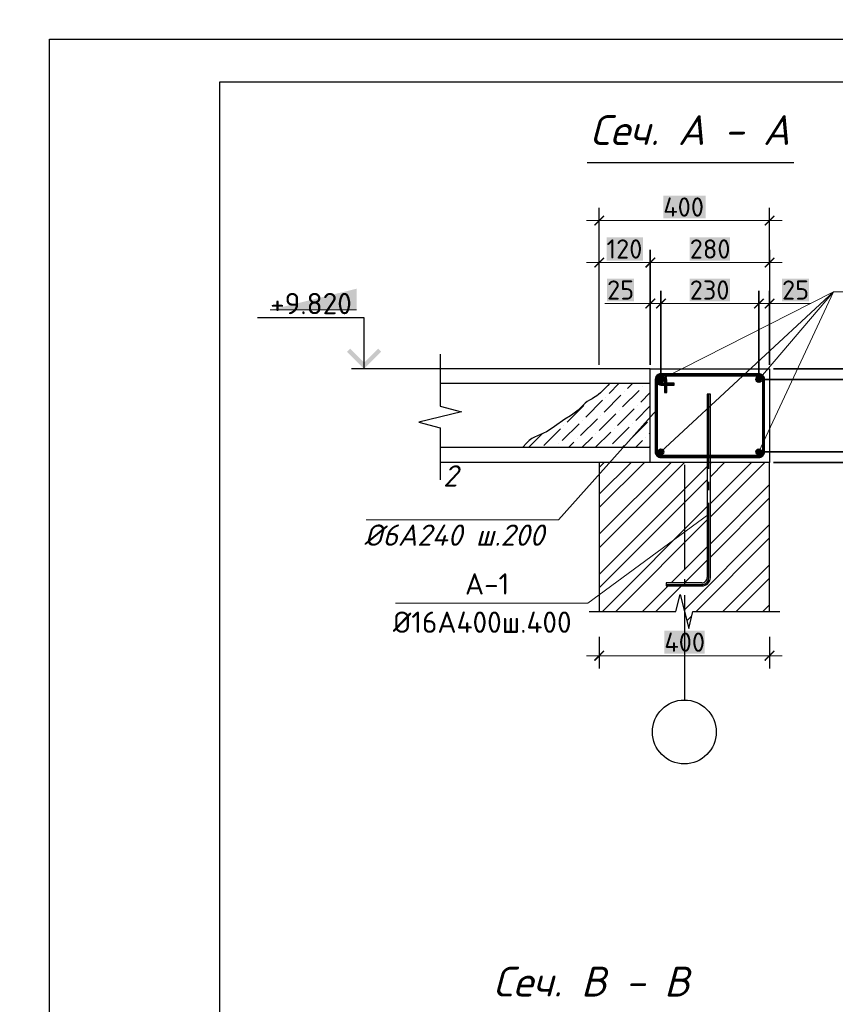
# Model space of a CAD drawing. Header units: millimetres. Extents: x 363306 to 7757304, y 1022887 to 1207196.
# Tile 663 of 1056: x 2256055 to 2265634, y 1077345 to 1088906. Entities that reach past the tile are written whole.
import ezdxf

# ---------------------------------------------------------------- set-up
doc = ezdxf.new("R2010")
doc.units = ezdxf.units.MM
for name, color, linetype in [('0 @ 100', 7, 'Continuous'), ('PDF4_0', 7, 'Continuous'), ('PDF4_Text', 7, 'Continuous'), ('PDF4_Размерные линии', 7, 'Continuous')]:
    doc.layers.add(name, color=color, linetype=linetype)
for name, color, linetype, true_color in [('PDF4__Армирования', 7, 'Continuous', 0x0000dd), ('PDF4__ось', 7, 'Continuous', 0x989898), ('PDF4_Layer7', 7, 'Continuous', 0x947000)]:
    doc.layers.add(name, color=color, linetype=linetype, true_color=true_color)
doc.styles.add('PDF ISOCPEUR', font='isocpeur.TTF')
doc.styles.add('PDF ISOCPEUR Italic', font='isocpeui.ttf')
doc.styles.add('Times New Roman', font='times.ttf')
doc.styles.add('ГОСТ 2.304', font='isocpeui.ttf')

msp = doc.modelspace()

# ---------------------------------------------------------------- linework, layer by layer
at = {"color": 5}
msp.add_lwpolyline([(2256404.77, 1088678.072), (2298404.77, 1088678.072), (2298404.77, 1058978.072), (2256404.77, 1058978.072)], close=True, dxfattribs=at)
at = {"color": 5, "lineweight": 30}
msp.add_lwpolyline([(2258404.77, 1088178.072), (2297904.77, 1088178.072), (2297904.77, 1059478.072), (2258404.77, 1059478.072)], close=True, dxfattribs=at)
at = {"layer": 'PDF4_0', "lineweight": 25, "elevation": 0}
for points in [[(2262860.695, 1086030.391), (2262860.695, 1086696.959)], [(2264861.94, 1086030.391), (2264861.94, 1086696.959)], [(2262860.695, 1084854.275), (2262860.695, 1086204.345)], [(2263461.069, 1084854.275), (2263461.069, 1086204.345), (2263461.069, 1084854.275), (2263461.069, 1085722.507)], [(2264861.94, 1086204.345), (2264861.94, 1084854.275), (2264861.94, 1085722.507)], [(2260100.517, 1084806.553), (2260100.517, 1085406.926), (2258847.431, 1085406.926)], [(2260991.841, 1084978.968), (2260991.841, 1084791.158), (2260991.841, 1084366.279), (2261242.766, 1084303.163), (2260742.455, 1084178.47), (2260991.841, 1084115.354), (2260991.841, 1083690.474), (2260991.841, 1083502.665)], [(2261348.986, 1084806.553), (2259951.194, 1084806.553)], [(2266740.031, 1084806.553), (2264908.122, 1084806.553), (2266151.973, 1084806.553)], [(2263861.318, 1083678.159), (2263861.318, 1082448.163)], [(2266740.031, 1083707.408), (2264908.122, 1083707.408), (2266151.973, 1083707.408)], [(2263861.318, 1082335.786), (2263861.318, 1082260.354)], [(2262742.16, 1081955.549), (2262860.695, 1081955.549), (2263761.255, 1081955.549), (2263812.056, 1082155.674), (2263912.118, 1081756.964), (2263961.38, 1081955.549), (2264861.94, 1081955.549), (2264982.014, 1081955.549)], [(2263861.318, 1082147.976), (2263861.318, 1080917.981)], [(2262860.695, 1081955.549), (2262860.695, 1081955.549)], [(2262860.695, 1081659.981), (2262860.695, 1081287.441)], [(2264861.94, 1081659.981), (2264861.94, 1081287.441)]]:
    msp.add_lwpolyline(points, dxfattribs=at)
at = {"layer": 'PDF4_0', "lineweight": 18, "elevation": 0}
for points in [[(2262711.372, 1086547.635), (2265011.263, 1086547.635)], [(2262711.372, 1086055.021), (2263611.932, 1086055.021)], [(2263311.745, 1086055.021), (2265011.263, 1086055.021)], [(2262928.43, 1085573.183), (2263461.069, 1085573.183)], [(2263311.745, 1085573.183), (2263736.625, 1085573.183)], [(2263436.438, 1085573.183), (2264886.571, 1085573.183)], [(2264586.384, 1085573.183), (2265011.263, 1085573.183)], [(2265346.857, 1085573.183), (2264861.94, 1085573.183)], [(2262711.372, 1081438.304), (2265011.263, 1081438.304)]]:
    msp.add_lwpolyline(points, dxfattribs=at)
at = {"layer": 'PDF4_0', "lineweight": 25, "elevation": 0}
for points in [[(2263585.762, 1085722.507), (2263585.762, 1084729.582)], [(2264735.707, 1085722.507), (2264735.707, 1084729.582)], [(2266151.973, 1084681.86), (2264783.429, 1084681.86)], [(2266151.973, 1083832.101), (2264783.429, 1083832.101)]]:
    msp.add_lwpolyline(points, close=True, dxfattribs=at)
at = {"layer": 'PDF4_0', "lineweight": 20, "elevation": 0}
for points in [[(2263585.762, 1083832.101), (2265611.637, 1085710.192), (2264735.707, 1083832.101)], [(2264735.707, 1084681.86), (2265611.637, 1085710.192), (2263585.762, 1084681.86)], [(2265611.637, 1085710.192), (2267166.45, 1085710.192)], [(2263531.882, 1084321.636), (2262383.476, 1083031.603), (2260125.148, 1083031.603)], [(2264147.65, 1083100.877), (2262726.766, 1082055.611), (2260466.899, 1082055.611)]]:
    msp.add_lwpolyline(points, dxfattribs=at)
at = {"layer": 'PDF4_0', "color": 7, "lineweight": 0, "true_color": 0xffffff, "elevation": 0}
msp.add_lwpolyline([(2258996.754, 1085497.752), (2260011.231, 1085497.752)], dxfattribs=at)
at = {"layer": 'PDF4_0', "lineweight": 30, "elevation": 0}
msp.add_lwpolyline([(2263461.069, 1084806.553), (2264861.94, 1084806.553), (2264861.94, 1083707.408), (2263461.069, 1083707.408)], close=True, dxfattribs=at)
at = {"layer": 'PDF4_0', "color": 1, "lineweight": 20, "elevation": 0}
for points in [[(2263551.894, 1084680.32), (2263588.84, 1084715.727)], [(2263553.434, 1084691.096), (2263576.525, 1084715.727)], [(2263553.434, 1084671.084), (2263598.077, 1084714.188)], [(2263558.052, 1084663.387), (2263605.774, 1084711.109)], [(2263562.67, 1084657.229), (2263611.932, 1084706.49)], [(2263568.828, 1084652.611), (2263616.55, 1084698.793)], [(2263576.525, 1084649.532), (2263619.629, 1084691.096)], [(2263587.301, 1084647.993), (2263621.168, 1084681.86)], [(2263601.156, 1084651.071), (2263618.089, 1084668.005)], [(2264701.84, 1084680.32), (2264738.786, 1084715.727)], [(2264703.38, 1084691.096), (2264726.471, 1084715.727)], [(2264704.919, 1084671.084), (2264748.023, 1084714.188)], [(2264707.998, 1084663.387), (2264755.72, 1084711.109)], [(2264712.616, 1084657.229), (2264761.878, 1084706.49)], [(2264718.774, 1084652.611), (2264766.496, 1084698.793)], [(2264726.471, 1084649.532), (2264769.575, 1084691.096)], [(2264737.247, 1084647.993), (2264771.114, 1084681.86)], [(2264751.102, 1084651.071), (2264768.035, 1084668.005)], [(2263551.894, 1083829.022), (2263588.84, 1083865.968)], [(2263553.434, 1083841.337), (2263576.525, 1083864.428)], [(2263553.434, 1083819.785), (2263598.077, 1083864.428)], [(2263558.052, 1083813.628), (2263605.774, 1083861.35)], [(2263562.67, 1083807.47), (2263611.932, 1083855.192)], [(2264701.84, 1083829.022), (2264738.786, 1083865.968)], [(2264703.38, 1083841.337), (2264726.471, 1083864.428)], [(2264704.919, 1083819.785), (2264748.023, 1083864.428)], [(2264707.998, 1083813.628), (2264755.72, 1083861.35)], [(2264712.616, 1083807.47), (2264761.878, 1083855.192)], [(2263568.828, 1083802.852), (2263616.55, 1083849.034)], [(2263576.525, 1083799.773), (2263619.629, 1083841.337)], [(2263587.301, 1083798.233), (2263621.168, 1083832.101)], [(2263601.156, 1083801.312), (2263618.089, 1083818.246)], [(2264718.774, 1083802.852), (2264766.496, 1083849.034)], [(2264726.471, 1083799.773), (2264769.575, 1083841.337)], [(2264737.247, 1083798.233), (2264771.114, 1083832.101)], [(2264751.102, 1083801.312), (2264768.035, 1083818.246)]]:
    msp.add_lwpolyline(points, dxfattribs=at)
at = {"layer": 'PDF4_0', "color": 8, "lineweight": 25, "true_color": 0x767676, "elevation": 0}
for points in [[(2262980.77, 1084632.598), (2262963.836, 1084612.586), (2262943.824, 1084592.573), (2262899.181, 1084547.93), (2262876.09, 1084526.378), (2262852.998, 1084506.366), (2262831.446, 1084490.972), (2262812.973, 1084477.117), (2262794.5, 1084464.802), (2262779.106, 1084455.565), (2262748.318, 1084440.171), (2262720.608, 1084423.237), (2262694.438, 1084403.225), (2262668.268, 1084377.055), (2262642.098, 1084349.345), (2262612.849, 1084321.636), (2262583.6, 1084297.005), (2262552.812, 1084275.453), (2262522.023, 1084255.441), (2262457.368, 1084215.416), (2262334.214, 1084129.208), (2262272.637, 1084086.105), (2262240.31, 1084067.632), (2262206.442, 1084050.698), (2262135.629, 1084021.449), (2262101.762, 1084006.055), (2262069.434, 1083987.582), (2262040.185, 1083964.491), (2262012.476, 1083938.32), (2261961.675, 1083882.901)], [(2262976.152, 1084515.603), (2263093.148, 1084632.598)], [(2263133.173, 1084358.582), (2263330.218, 1084554.088)], [(2263193.21, 1084574.1), (2263250.168, 1084632.598)], [(2263370.243, 1084594.113), (2263370.243, 1084594.113)], [(2262702.135, 1084240.047), (2262897.641, 1084437.092)], [(2262917.654, 1084298.544), (2263114.699, 1084495.59)], [(2262937.666, 1084475.578), (2262937.666, 1084475.578)], [(2263153.185, 1084535.615), (2263153.185, 1084535.615)], [(2263350.231, 1084417.08), (2263461.069, 1084527.918)], [(2262485.077, 1084181.549), (2262682.123, 1084377.055)], [(2262720.608, 1084417.08), (2262720.608, 1084417.08)], [(2263074.675, 1084141.524), (2263271.72, 1084338.569)], [(2263094.687, 1084318.557), (2263094.687, 1084318.557)], [(2263291.733, 1084201.561), (2263461.069, 1084370.897)], [(2263310.206, 1084377.055), (2263310.206, 1084377.055)], [(2262642.098, 1084024.528), (2262839.144, 1084220.034)], [(2262662.11, 1084201.561), (2262662.11, 1084201.561)], [(2262859.156, 1084083.026), (2263054.662, 1084280.071)], [(2262879.168, 1084260.059), (2262879.168, 1084260.059)], [(2262211.061, 1083905.993), (2262406.567, 1084103.038)], [(2262426.579, 1083964.491), (2262623.625, 1084161.536)], [(2262446.592, 1084141.524), (2262446.592, 1084141.524)], [(2263016.177, 1083926.005), (2263211.683, 1084123.051)], [(2263036.189, 1084103.038), (2263036.189, 1084103.038)], [(2263231.695, 1083984.503), (2263428.741, 1084181.549)], [(2263251.708, 1084161.536), (2263251.708, 1084161.536)], [(2262029.409, 1083882.901), (2262191.048, 1084044.54)], [(2262603.612, 1083984.503), (2262603.612, 1083984.503)], [(2262657.492, 1083882.901), (2262780.646, 1084004.515)], [(2262814.513, 1083882.901), (2262996.164, 1084063.013)], [(2262819.131, 1084044.54), (2262819.131, 1084044.54)], [(2263408.728, 1084004.515), (2263408.728, 1084004.515)], [(2263448.753, 1084044.54), (2263461.069, 1084056.856)], [(2262343.451, 1083882.901), (2262348.069, 1083885.98)], [(2262388.094, 1083926.005), (2262388.094, 1083926.005)], [(2262500.471, 1083882.901), (2262563.588, 1083946.018)], [(2262976.152, 1083885.98), (2262976.152, 1083885.98)], [(2263130.094, 1083882.901), (2263153.185, 1083905.993)], [(2263193.21, 1083946.018), (2263193.21, 1083946.018)], [(2263287.114, 1083882.901), (2263370.243, 1083964.491)], [(2263444.135, 1083882.901), (2263461.069, 1083899.835)], [(2262860.695, 1083334.868), (2263234.774, 1083707.408)], [(2262860.695, 1082863.806), (2263705.836, 1083707.408)], [(2262860.695, 1083648.91), (2262919.193, 1083707.408)], [(2262860.695, 1083177.848), (2263391.795, 1083707.408)], [(2262860.695, 1082705.246), (2263862.857, 1083707.408)], [(2262860.695, 1082391.205), (2264129.176, 1083659.686)], [(2264166.123, 1083696.632), (2264176.898, 1083707.408)], [(2264166.123, 1083225.57), (2264647.961, 1083707.408)], [(2264166.123, 1083539.611), (2264333.919, 1083707.408)], [(2264166.123, 1083068.549), (2264804.981, 1083707.408)], [(2262860.695, 1082234.184), (2264129.176, 1083502.665)], [(2264166.123, 1082752.968), (2264861.94, 1083448.785)], [(2264166.123, 1082595.947), (2264861.94, 1083291.765)], [(2262897.641, 1081955.549), (2264129.176, 1083188.624)], [(2263054.662, 1081955.549), (2264129.176, 1083031.603)], [(2263856.699, 1081972.483), (2264861.94, 1082977.723)], [(2263998.326, 1081955.549), (2264861.94, 1082820.702)], [(2263705.836, 1082294.221), (2264129.176, 1082717.561)], [(2263864.396, 1082294.221), (2264129.176, 1082559.001)], [(2264312.367, 1081955.549), (2264861.94, 1082505.122)], [(2263368.704, 1081955.549), (2263670.43, 1082257.275)], [(2263525.724, 1081955.549), (2263827.45, 1082257.275)], [(2264469.388, 1081955.549), (2264861.94, 1082348.101)], [(2264783.429, 1081955.549), (2264861.94, 1082034.059)], [(2263889.027, 1081847.79), (2263949.064, 1081907.827)]]:
    msp.add_lwpolyline(points, dxfattribs=at)
at = {"layer": 'PDF4_0', "lineweight": 30, "elevation": 0}
msp.add_lwpolyline([(2264861.94, 1081955.549), (2264861.94, 1083707.408), (2262860.695, 1083707.408), (2262860.695, 1081955.549)], dxfattribs=at)
at = {"layer": 'PDF4_0', "lineweight": 25}
msp.add_circle((2263860.548, 1080543.132, 0), 374.848, dxfattribs=at)
at = {"layer": 'PDF4_0', "color": 7, "true_color": 0xffffff, "transparency": 33554559}
for points in [[(2263613.471, 1086841.664, 0), (2263613.471, 1086572.266, 0), (2264109.164, 1086841.664, 0)], [(2263613.471, 1086572.266, 0), (2264109.164, 1086841.664, 0), (2264109.164, 1086572.266, 0)], [(2262946.903, 1086349.05, 0), (2262946.903, 1086078.113, 0), (2263374.861, 1086349.05, 0)], [(2262946.903, 1086078.113, 0), (2263374.861, 1086349.05, 0), (2263374.861, 1086078.113, 0)], [(2263924.434, 1086349.05, 0), (2263924.434, 1086078.113, 0), (2264397.035, 1086349.05, 0)], [(2263924.434, 1086078.113, 0), (2264397.035, 1086349.05, 0), (2264397.035, 1086078.113, 0)], [(2262953.061, 1085867.212, 0), (2262953.061, 1085597.814, 0), (2263268.641, 1085867.212, 0)], [(2262953.061, 1085597.814, 0), (2263268.641, 1085867.212, 0), (2263268.641, 1085597.814, 0)], [(2263924.434, 1085867.212, 0), (2263924.434, 1085597.814, 0), (2264397.035, 1085867.212, 0)], [(2263924.434, 1085597.814, 0), (2264397.035, 1085867.212, 0), (2264397.035, 1085597.814, 0)], [(2265008.185, 1085867.212, 0), (2265008.185, 1085597.814, 0), (2265323.765, 1085867.212, 0)], [(2265008.185, 1085597.814, 0), (2265323.765, 1085867.212, 0), (2265323.765, 1085597.814, 0)], [(2260011.231, 1085747.138, 0), (2258996.754, 1085497.752, 0), (2260011.231, 1085497.752, 0)], [(2263625.787, 1081732.333, 0), (2263625.787, 1081462.935, 0), (2264098.388, 1081732.333, 0)], [(2263625.787, 1081462.935, 0), (2264098.388, 1081732.333, 0), (2264098.388, 1081462.935, 0)]]:
    msp.add_solid(points, dxfattribs=at)
at = {"layer": 'PDF4_0', "transparency": 33554559}
for points in [[(2262911.496, 1086609.212, 0), (2262811.434, 1086484.519, 0), (2262799.119, 1086496.835, 0)], [(2262923.812, 1086596.897, 0), (2262911.496, 1086609.212, 0), (2262811.434, 1086484.519, 0)], [(2264798.824, 1086496.835, 0), (2264811.139, 1086484.519, 0), (2264911.201, 1086609.212, 0)], [(2264811.139, 1086484.519, 0), (2264911.201, 1086609.212, 0), (2264923.517, 1086596.897, 0)], [(2262911.496, 1086116.598, 0), (2262811.434, 1085991.905, 0), (2262799.119, 1086004.221, 0)], [(2262923.812, 1086104.283, 0), (2262911.496, 1086116.598, 0), (2262811.434, 1085991.905, 0)], [(2263399.492, 1086004.221, 0), (2263411.807, 1085991.905, 0), (2263511.87, 1086116.598, 0)], [(2263511.87, 1086116.598, 0), (2263411.807, 1085991.905, 0), (2263399.492, 1086004.221, 0)], [(2263411.807, 1085991.905, 0), (2263511.87, 1086116.598, 0), (2263524.185, 1086104.283, 0)], [(2263524.185, 1086104.283, 0), (2263511.87, 1086116.598, 0), (2263411.807, 1085991.905, 0)], [(2264798.824, 1086004.221, 0), (2264811.139, 1085991.905, 0), (2264911.201, 1086116.598, 0)], [(2264811.139, 1085991.905, 0), (2264911.201, 1086116.598, 0), (2264923.517, 1086104.283, 0)], [(2263511.87, 1085634.76, 0), (2263411.807, 1085511.606, 0), (2263399.492, 1085522.382, 0)], [(2263524.185, 1085623.984, 0), (2263511.87, 1085634.76, 0), (2263411.807, 1085511.606, 0)], [(2263524.185, 1085522.382, 0), (2263536.5, 1085511.606, 0), (2263636.562, 1085634.76, 0)], [(2263636.562, 1085634.76, 0), (2263536.5, 1085511.606, 0), (2263524.185, 1085522.382, 0)], [(2263536.5, 1085511.606, 0), (2263636.562, 1085634.76, 0), (2263648.878, 1085623.984, 0)], [(2263648.878, 1085623.984, 0), (2263636.562, 1085634.76, 0), (2263536.5, 1085511.606, 0)], [(2264674.131, 1085522.382, 0), (2264686.446, 1085511.606, 0), (2264786.508, 1085634.76, 0)], [(2264786.508, 1085634.76, 0), (2264686.446, 1085511.606, 0), (2264674.131, 1085522.382, 0)], [(2264686.446, 1085511.606, 0), (2264786.508, 1085634.76, 0), (2264798.824, 1085623.984, 0)], [(2264798.824, 1085623.984, 0), (2264786.508, 1085634.76, 0), (2264686.446, 1085511.606, 0)], [(2264798.824, 1085522.382, 0), (2264811.139, 1085511.606, 0), (2264911.201, 1085634.76, 0)], [(2264811.139, 1085511.606, 0), (2264911.201, 1085634.76, 0), (2264923.517, 1085623.984, 0)], [(2259900.393, 1085006.677, 0), (2260100.517, 1084877.366, 0), (2259935.8, 1085042.084, 0)], [(2260300.642, 1085006.677, 0), (2260100.517, 1084877.366, 0), (2260265.235, 1085042.084, 0)], [(2260100.517, 1084806.553, 0), (2259900.393, 1085006.677, 0), (2260100.517, 1084877.366, 0)], [(2260100.517, 1084806.553, 0), (2260300.642, 1085006.677, 0), (2260100.517, 1084877.366, 0)], [(2262911.496, 1081499.881, 0), (2262811.434, 1081375.188, 0), (2262799.119, 1081387.504, 0)], [(2262923.812, 1081489.105, 0), (2262911.496, 1081499.881, 0), (2262811.434, 1081375.188, 0)], [(2264798.824, 1081387.504, 0), (2264811.139, 1081375.188, 0), (2264911.201, 1081499.881, 0)], [(2264811.139, 1081375.188, 0), (2264911.201, 1081499.881, 0), (2264923.517, 1081489.105, 0)]]:
    msp.add_solid(points, dxfattribs=at)
at = {"layer": 'PDF4__Армирования', "lineweight": 30, "elevation": 0}
for points in [[(2263519.567, 1084681.86), (2263519.567, 1083832.101)], [(2263544.197, 1083832.101), (2263544.197, 1084681.86)], [(2264735.707, 1084749.594), (2263585.762, 1084749.594)], [(2263587.301, 1084735.739), (2263585.762, 1084735.739)], [(2263585.762, 1084724.963), (2264735.707, 1084724.963)], [(2263628.865, 1084681.86), (2263628.865, 1084529.457), (2263653.496, 1084529.457), (2263653.496, 1084681.86)], [(2264778.811, 1084681.86), (2264778.811, 1083832.101)], [(2264803.442, 1083832.101), (2264803.442, 1084681.86)], [(2263585.762, 1084614.125), (2263739.704, 1084614.125), (2263739.704, 1084638.756), (2263585.762, 1084638.756)], [(2264166.123, 1082357.337), (2264166.123, 1084509.445), (2264129.176, 1084509.445), (2264129.176, 1082357.337)], [(2264735.707, 1083788.997), (2263585.762, 1083788.997)], [(2263585.762, 1083764.366), (2264735.707, 1083764.366)], [(2264066.06, 1082294.221), (2263648.878, 1082294.221), (2263648.878, 1082257.275), (2264066.06, 1082257.275)]]:
    msp.add_lwpolyline(points, dxfattribs=at)
at = {"layer": 'PDF4__Армирования', "color": 1, "lineweight": 30}
for centre, radius in [((2263584.991, 1084682.628, 0), 34.638), ((2264734.937, 1084682.628, 0), 34.638), ((2263584.992, 1083832.87, 0), 34.637), ((2264734.938, 1083832.87, 0), 34.637)]:
    msp.add_circle(centre, radius, dxfattribs=at)
at = {"layer": 'PDF4__Армирования', "lineweight": 30}
for centre, radius, start, end in [((2263584.992, 1084682.629, 0), 66.965, 359.9999943, 180.0000057), ((2263584.992, 1084682.629, 0), 66.965, 89.9999943, 270.0000057), ((2263584.991, 1084682.629, 0), 42.335, 0.0008819, 179.9991181), ((2263584.992, 1084682.629, 0), 42.334, 90.0000017, 269.9999983), ((2264734.938, 1084682.629, 0), 66.965, 359.9999943, 90.0000057), ((2264734.938, 1084682.629, 0), 42.334, 0.0000017, 89.9999983), ((2263584.992, 1083832.87, 0), 66.965, 179.9999943, 270.0000057), ((2263584.992, 1083832.87, 0), 42.334, 180.0000017, 269.9999983), ((2264734.938, 1083832.87, 0), 42.334, 270.0000017, 359.9999983), ((2264734.938, 1083832.87, 0), 66.965, 269.9999943, 0.0000057), ((2264065.291, 1082358.107, 0), 63.886, 269.9999949, 0.0000051), ((2264065.291, 1082358.107, 0), 100.832, 270.0000013, 359.9999987)]:
    msp.add_arc(centre, radius, start, end, dxfattribs=at)
at = {"layer": 'PDF4__ось', "lineweight": 25, "elevation": 0}
for points in [[(2263641.181, 1084529.457), (2263641.181, 1084681.86), (2263641.181, 1084692.636), (2263638.102, 1084701.872), (2263633.484, 1084711.109), (2263627.326, 1084718.806), (2263619.629, 1084726.503), (2263610.392, 1084731.121), (2263601.156, 1084735.739), (2263591.919, 1084737.279), (2263581.143, 1084737.279), (2263571.907, 1084735.739), (2263561.131, 1084731.121), (2263553.434, 1084726.503), (2263545.737, 1084718.806), (2263539.579, 1084711.109), (2263534.961, 1084701.872), (2263531.882, 1084692.636), (2263531.882, 1084681.86), (2263531.882, 1083832.101), (2263531.882, 1083822.864), (2263534.961, 1083813.628), (2263538.04, 1083804.391), (2263544.197, 1083796.694), (2263550.355, 1083790.536), (2263559.592, 1083784.379), (2263567.289, 1083779.76), (2263576.525, 1083778.221), (2263585.762, 1083776.681), (2264735.707, 1083776.681), (2264746.483, 1083778.221), (2264755.72, 1083779.76), (2264763.417, 1083784.379), (2264771.114, 1083790.536), (2264778.811, 1083796.694), (2264783.429, 1083804.391), (2264788.048, 1083813.628), (2264791.127, 1083822.864), (2264791.127, 1083832.101), (2264791.127, 1084681.86), (2264791.127, 1084691.096), (2264788.048, 1084700.333), (2264783.429, 1084709.569), (2264778.811, 1084717.266), (2264771.114, 1084724.963), (2264763.417, 1084729.582), (2264755.72, 1084734.2), (2264746.483, 1084737.279), (2264735.707, 1084737.279), (2263585.762, 1084737.279), (2263576.525, 1084735.739), (2263565.749, 1084734.2), (2263558.052, 1084729.582), (2263548.816, 1084723.424), (2263542.658, 1084715.727), (2263536.5, 1084706.49), (2263533.421, 1084697.254), (2263531.882, 1084688.017), (2263531.882, 1084677.241), (2263533.421, 1084666.466), (2263536.5, 1084657.229), (2263542.658, 1084649.532), (2263548.816, 1084641.835), (2263558.052, 1084635.677), (2263565.749, 1084631.059), (2263576.525, 1084627.98), (2263585.762, 1084626.441), (2263739.704, 1084626.441)], [(2264147.65, 1083630.437), (2264147.65, 1084506.366)], [(2264147.65, 1083381.051), (2264147.65, 1083481.113)], [(2263648.878, 1082272.669), (2264066.06, 1082272.669), (2264079.915, 1082274.209), (2264093.77, 1082277.288), (2264106.085, 1082283.445), (2264118.401, 1082291.142), (2264129.176, 1082301.918), (2264136.874, 1082314.234), (2264143.031, 1082326.549), (2264146.11, 1082340.404), (2264147.65, 1082355.798), (2264147.65, 1083231.727)]]:
    msp.add_lwpolyline(points, dxfattribs=at)
at = {"layer": 'PDF4_Layer7', "color": 7, "lineweight": 25, "elevation": 0}
for points in [[(2263461.069, 1084806.553), (2260988.762, 1084806.553)], [(2263461.069, 1084632.598), (2260991.841, 1084632.598)], [(2263461.069, 1083882.901), (2260991.841, 1083882.901)], [(2263461.069, 1083707.408), (2260991.841, 1083707.408)]]:
    msp.add_lwpolyline(points, dxfattribs=at)
at = {"layer": 'PDF4_Layer7', "lineweight": 25, "elevation": 0}
msp.add_lwpolyline([(2263461.069, 1083707.408), (2263461.069, 1084806.553)], dxfattribs=at)
at = {"layer": 'PDF4_Размерные линии', "lineweight": 30, "elevation": 0}
msp.add_lwpolyline([(2262717.529, 1087231.137), (2265146.732, 1087231.137)], dxfattribs=at)

# ---------------------------------------------------------------- texts
at = {"lineweight": 0, "char_height": 237.6, "width": 5680.01686, "attachment_point": 4, "style": 'Times New Roman'}
for s, insert in [('\\pi554.39921;ПК 62.12-8  AIIIв-С8', (2196741.365, 1086177.532, 0)), ('\\pi554.39921;ПК 62.12-8  AIIIв-С8 ', (2203955.211, 1086177.532, 0)), ('\\pi554.39921;ПК 62.10-8  AIIIв-С8', (2196741.365, 1085702.332, 0)), ('\\pi554.39921;ПК 62.10-8  AIIIв-С8 ', (2203955.211, 1085702.332, 0)), ('\\pi554.39921;ПК 29.12-8  AIIIв-С8', (2196741.365, 1085227.132, 0)), ('\\pi554.39921;ПК 29.12-8  AIIIв-С8', (2203955.211, 1085227.132, 0)), ('\\pi554.39921;ПК 29.10-8  AIIIв-С8', (2196741.365, 1084751.932, 0)), ('\\pi554.39921;ПК 29.10-8  AIIIв-С8', (2203955.211, 1084751.932, 0))]:
    msp.add_mtext(s, dxfattribs=dict(at, insert=insert))
at = {"layer": '0 @ 100', "color": 7, "insert": (761996.908, 1075986.433), "char_height": 318.940213, "width": 19697.5359, "attachment_point": 4, "style": 'ГОСТ 2.304'}
msp.add_mtext('\\pi5457.36288;{\\fISOCPEUR|b1|i1|c204|p34;Характеристика участка строительства:\\P\\pi0;\\P}Расчетная зимняя температура воздух 15 °С.\\PСкоростной напор ветра   - 38кг/м2.\\PВес снегового покрова    - 50кг/м2.\\PКлассификация зданий по функциональной пожарной опасности - Ф 4.1 \\PКоэффициент надежности по назначению - 0.95\\P\\P^IПроектом разработано подъёмник для мало мобильных граждан населения грузоподъемностью 250 кг. скоростью 0,25 см/с. Двери шахт подъёмника противопожарные с пределом огнестойкости El 30. Подъёмники оборудованы кабинами габаритами 1500х1500 мм, ширина дверей кабины обеспечивает проезд инвалидной коляски. Для экстренных случаев подъёмник оснащен дополнительным аккумулятором и механическим спуском для безопасного спуска пассажира в нулевую отметку. Так же в дверях подъёмника установлены замки датчики которые открываются с ключевыми картами, чтобы открыть двери подъёмника.\\P^IС внешней и внутренней стороны наружных стен предусмотрено обшивка из аквапанелей толщиной 12,5мм с утеплением из минераловатной ваты на кварцевой основе, А =0,040 Вт/мС, толщиной 100мм. (по теплотехническому расчету). Наружная отделка из органическое стекло.\\P^IПодрядчик обязан предоставить заказчику сертификаты соответствия и пожарной безопасности на фасадную систему и все применяемые в данной системе материалы и изделия.\\PКонструкции, изделия и материалы применены по действующим стандартам, ТУ, сертификатам. На путях эвакуации используются отделочные материалы, соответствующие требованиям п. 5.25 ШНК 2.01.02-04.\\PОтделка стен с внутренней стороны окраска водоэмульсионными красками светлых тонов. Во внутренней и наружной отделке использованы современные отделочные материалы используемые на территории Республики Узбекистан.\\P^IКрыша - скатная из металлических профилированных листов с полимерными покрытиями с обеих сторон толщ.0,55мм по металлическим конструкциям.\\P^IПо периметру наружных стен устраивается бетонная отмостка. Бетон кл.В 7,5 шириной 1000 мм, толщиной 50 мм по гравийному основанию толщиной 100 мм -150 мм.\\P^IВсе строительно-монтажные работы вести согласно указаний соответствующих строительных норм и проекта производства работ (П.П.Р.) на основании ШНК 3.01.01 - 03 и КМК 3.01.02 - 00.', dxfattribs=at)
at = {"layer": 'PDF4_Text', "attachment_point": 7}
for s, insert, char_height, style in [('Сеч. А - А', (2262754.168, 1087434.706, 0), 349.9993, 'PDF ISOCPEUR Italic'), ('400', (2263613.471, 1086593.818, 0), 224.999, 'PDF ISOCPEUR'), ('120', (2262946.903, 1086101.204, 0), 224.999, 'PDF ISOCPEUR'), ('280', (2263924.434, 1086101.204, 0), 224.999, 'PDF ISOCPEUR'), ('25', (2262953.061, 1085619.366, 0), 224.999, 'PDF ISOCPEUR'), ('230', (2263924.434, 1085619.366, 0), 224.999, 'PDF ISOCPEUR'), ('25', (2265008.185, 1085619.366, 0), 224.999, 'PDF ISOCPEUR'), ('+9.820', (2258996.754, 1085447.775, 0), 249.9996, 'PDF ISOCPEUR'), ('2', (2261027.667, 1083424.471, 0), 249.999, 'PDF ISOCPEUR Italic'), ('Ø6А240 ш.200', (2260098.978, 1082728.337, 0), 249.99907, 'PDF ISOCPEUR Italic'), ('A-1', (2261284.331, 1082155.674, 0), 249.9996, 'PDF ISOCPEUR'), ('Ø16А400ш.400', (2260437.65, 1081706.163, 0), 249.99957, 'PDF ISOCPEUR'), ('400', (2263625.787, 1081484.487, 0), 224.999, 'PDF ISOCPEUR'), ('Сеч. В - В', (2261615.709, 1077436.63, 0), 349.9993, 'PDF ISOCPEUR Italic')]:
    msp.add_mtext(s, dxfattribs=dict(at, insert=insert, char_height=char_height, style=style))

doc.saveas('drawing.dxf')
